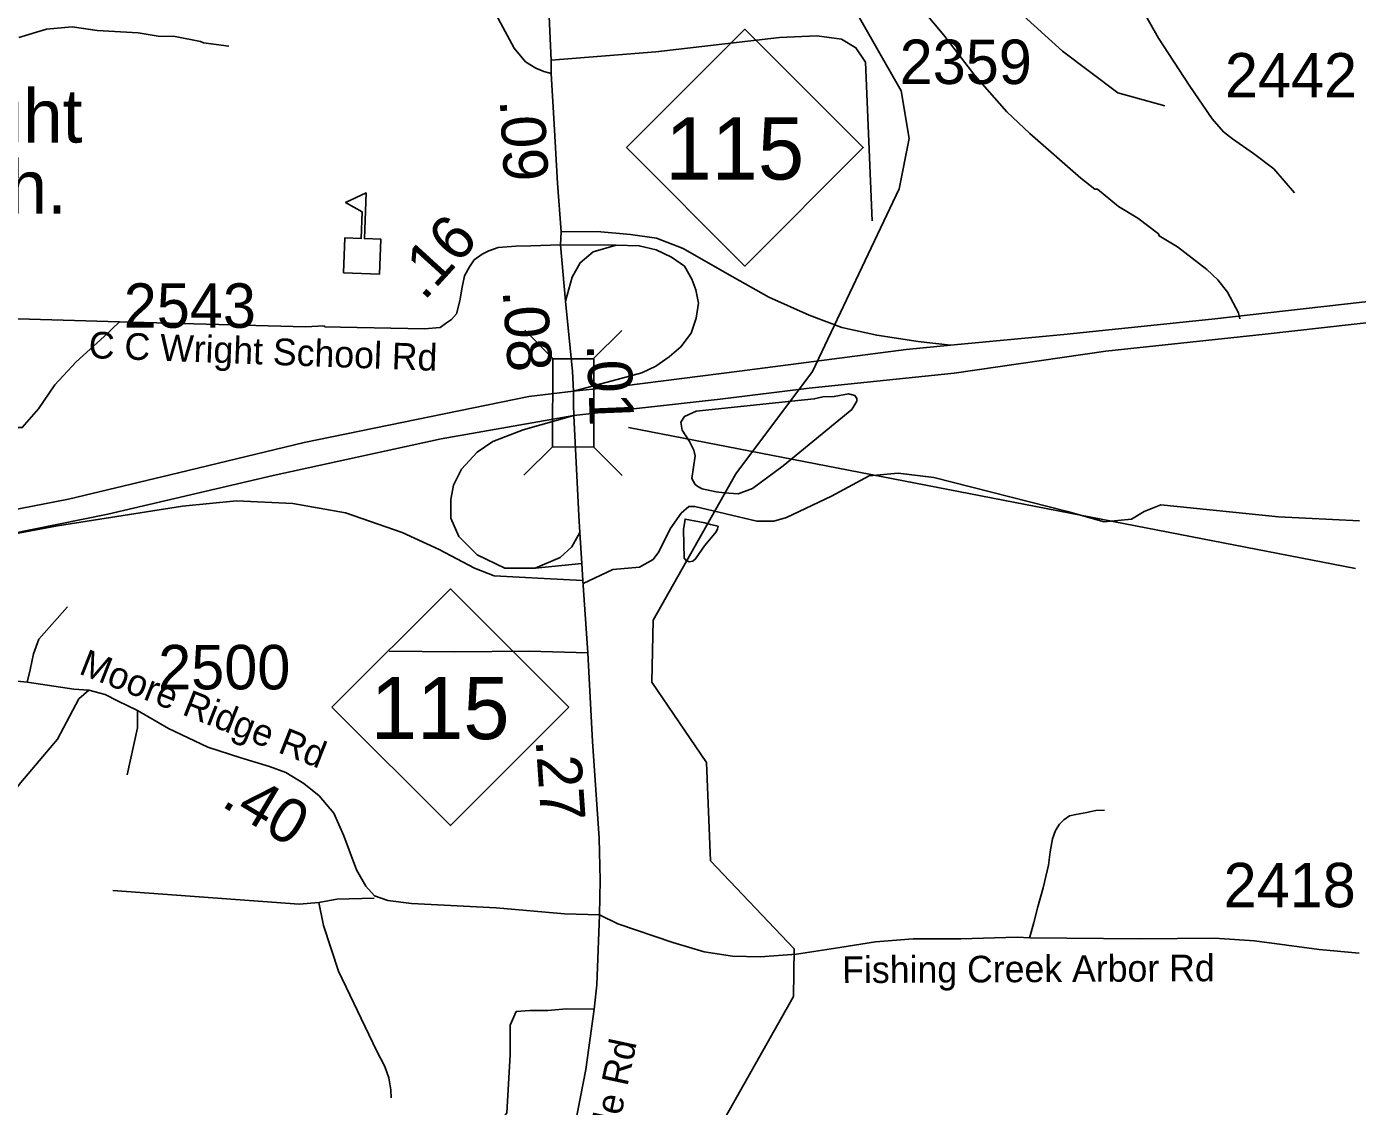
# Model space of a CAD drawing. Extents: x 1248224 to 1454986, y 825081 to 985870.
# Drawn here: x 1377448 to 1381192, y 873287 to 876324 of the extents above; entities that cross this region are included whole.
import ezdxf

# ---------------------------------------------------------------- set-up
doc = ezdxf.new("R2010")
doc.units = 0
for name, color, linetype in [('Exist Cultural Educational Facility High CELL', 7, 'Continuous'), ('Exist Cultural Educational Facility High Label', 7, 'Continuous'), ('Exist Hydrographic Misc Water Feature', 7, 'Continuous'), ('Exist Road Non-System Type 51', 7, 'Continuous'), ('Exist Road Primary Interstate Ramp 1 Lane Attributed', 7, 'Continuous'), ('Exist Road Primary NC Attributed', 7, 'Continuous'), ('Exist Road Primary NC Label', 7, 'Continuous'), ('Exist Road Primary NC Mileage Hundredths English Label', 7, 'Continuous'), ('Exist Road Primary NC Shield CELL', 7, 'Continuous'), ('Exist Road Primary NC Shield Number Label', 7, 'Continuous'), ('Exist Road Primary NC Structure Standard Bridge CELL', 7, 'Continuous'), ('Exist Road Primary NC Structure Standard Bridge Number Label', 7, 'Continuous'), ('Exist Road Primary US Attributed', 7, 'Continuous'), ('Exist Road Primary US Divided Attributed', 7, 'Continuous'), ('Exist Road Primary US Mileage Hundredths English Label', 7, 'Continuous'), ('Exist Road Secondary Mileage Hundredths English Label', 7, 'Continuous'), ('Exist Road Secondary Type 51 Attributed', 7, 'Continuous'), ('Exist Road Secondary Type 51 Label', 7, 'Continuous'), ('Exist Road Secondary Type 51 Number Label', 7, 'Continuous')]:
    doc.layers.add(name, color=color, linetype=linetype)

msp = doc.modelspace()

# ---------------------------------------------------------------- linework, layer by layer
at = {"layer": 'Exist Cultural Educational Facility High CELL'}
msp.add_lwpolyline([(1378339.7, 875632.1), (1378343.2, 875729.9), (1378389.2, 875728.2), (1378391.9, 875803.3), (1378345.8, 875829.2), (1378403.5, 875856.3), (1378398.8, 875727.9), (1378444.8, 875726.2), (1378441.3, 875628.4)], close=True, dxfattribs=at)
at = {"layer": 'Exist Hydrographic Misc Water Feature'}
for points in [[(1379863.9, 876222), (1379763.7, 876396.5), (1379550.7, 876599.8)], [(1380861.1, 875502.8), (1380857.5, 875518.9), (1380826.8, 875577.5), (1380799.5, 875612), (1380768.1, 875640.8), (1380685.5, 875704.5), (1380634.2, 875735.7), (1380632, 875741.3), (1380573.8, 875785.6), (1380520, 875818.1), (1380461.1, 875867.4), (1380453.1, 875867.5), (1380413.7, 875898.4), (1380270.5, 876023.5), (1380205.8, 876084.9), (1380116, 876186.8), (1380028.4, 876300.6), (1379970, 876369.9)], [(1378017.6, 876269), (1377945.8, 876278.6), (1377937.9, 876282.8), (1377866.1, 876296.3), (1377818.2, 876297.4), (1377762.4, 876306.7), (1377646.5, 876313.2), (1377576.3, 876323.9), (1377504.4, 876316.9), (1377426.1, 876294)], [(1379164.8, 872567.9), (1379168.7, 872646.2), (1379251.8, 872954.8), (1379284.7, 873028), (1379605.7, 873596.1), (1379607.7, 873730.6), (1379371.7, 873978.2), (1379360.7, 874254.3), (1379206.7, 874480.6), (1379210.7, 874654.5), (1379443.7, 875066.7), (1379658.7, 875354.6), (1379902.7, 875868.4), (1379930.7, 876009.1), (1379908.7, 876144), (1379863.9, 876222)], [(1379600.1, 875271), (1379331.4, 875242.7), (1379299, 875227.5), (1379288.7, 875211.7), (1379292.3, 875189.6), (1379313.5, 875157.1), (1379325, 875132.9), (1379328.7, 875116.8), (1379319.2, 875053.1), (1379328.9, 875036.9), (1379336.8, 875030.7), (1379348.7, 875024.5), (1379388.5, 875015.8)], [(1379388.5, 875015.8), (1379410.4, 875013.1), (1379450.4, 875010.2), (1379490.7, 875025.3), (1379576.1, 875089.4), (1379769.5, 875247.1), (1379784, 875270.7), (1379784.2, 875278.7), (1379778.4, 875286.8), (1379760.5, 875291.2), (1379720.3, 875284.1), (1379688.3, 875282.8), (1379664.1, 875277.3), (1379600.1, 875271)], [(1379362.1, 874926.9), (1379356.6, 874928.3), (1379300.6, 874939), (1379296.2, 874909.7), (1379298.4, 874829.7)], [(1379298.4, 874829.7), (1379302.5, 874823.3), (1379312.2, 874819.4), (1379322.2, 874821.2), (1379330.3, 874827), (1379355.2, 874864.4), (1379388, 874903.7), (1379392.2, 874911.6), (1379393.6, 874919.2), (1379372.5, 874924), (1379362.1, 874926.9)]]:
    msp.add_lwpolyline(points, dxfattribs=at)
at = {"layer": 'Exist Road Non-System Type 51'}
for points in [[(1380202.5, 876422.9), (1380233.3, 876372.7), (1380362.7, 876255.1), (1380518.4, 876137.6), (1380650.3, 876101.6)], [(1378924.2, 876229.9), (1379218.3, 876253), (1379565.8, 876293.8), (1379671.2, 876298.6), (1379740.7, 876289), (1379781.4, 876265), (1379807.8, 876224.2), (1379827, 875778.2)], [(1380841, 876008.4), (1380899.5, 875967.3), (1380957, 875924.2), (1381014.5, 875857)], [(1377709.5, 875493.8), (1377074.4, 875512.9), (1377021.7, 875520.1), (1376909, 875493.8)], [(1376909, 875493.8), (1376954.6, 875429), (1377124.7, 875345.1), (1377187, 875289.9), (1377347.6, 875210.8), (1377388.4, 875196.4), (1377436.3, 875196.4), (1377481.8, 875249.1), (1377527.4, 875316.3), (1377587.3, 875381), (1377666.4, 875453), (1377709.5, 875493.8)], [(1378232.8, 875479.9), (1377709.5, 875493.8)], [(1381197.8, 874933.9), (1380970.1, 874945.9), (1380639.4, 874979.5), (1380592.5, 874960.2), (1380556.5, 874938.6), (1380479.8, 874931.4), (1380376.8, 874960.2), (1380000.5, 875056.1), (1379899.9, 875068.1), (1379818.4, 875060.9), (1379712.9, 875003.4), (1379585.9, 874943.4), (1379550.7, 874933.8), (1379502.8, 874933.8), (1379327.9, 874974.5), (1379311.1, 874974.5), (1379289.5, 874955.4), (1379258.4, 874912.2), (1379227.2, 874847.4), (1379210.4, 874825.9), (1379172.1, 874804.3), (1379097.8, 874797.1), (1379013.9, 874758.4)], [(1377450.1, 874480.1), (1377458.4, 874515), (1377468, 874560.6), (1377482.3, 874601.3), (1377563.8, 874692.5)], [(1378468.6, 874568), (1378653.2, 874565.6), (1378861.7, 874568), (1379027, 874563.2)], [(1377623.4, 874458.4), (1377595, 874433.5), (1377535.1, 874320.7), (1377432, 874198.4), (1377388.9, 874143.3), (1377336.1, 874102.5), (1377285.8, 874076.1), (1377187.6, 874032.9)], [(1377760.5, 874400.6), (1377760.3, 874351.9), (1377731.6, 874220)], [(1380269.7, 873760.5), (1380281.8, 873804.5), (1380292.7, 873848.3), (1380307.8, 873902), (1380323.1, 873965.7), (1380327.9, 874003.7), (1380334.6, 874039.6), (1380343.1, 874063.4), (1380353.7, 874081.2), (1380365.9, 874093), (1380382.1, 874104.6), (1380400.2, 874108.3), (1380430.4, 874113.7), (1380438.4, 874115.5), (1380456.5, 874119.2), (1380480.5, 874120.5)], [(1378270.2, 873860.5), (1378214.7, 873856.3), (1377691, 873894.4)], [(1378426, 873873), (1378321.3, 873870.4), (1378270.2, 873860.5)], [(1378270.2, 873860.5), (1378283.8, 873795.9), (1378325.6, 873667.7), (1378433, 873444.6), (1378456.1, 873400.1), (1378467.5, 873367.9), (1378472.8, 873333.8), (1378474.3, 873311.7)], [(1379045, 873560.8), (1378967.2, 873561.8), (1378914.5, 873557), (1378864.1, 873557), (1378825.8, 873554.6), (1378809, 873516.2), (1378809, 873432.3), (1378799.4, 873269.2), (1378787.4, 873252.4), (1378737.1, 873247.6), (1378643.7, 873254.8), (1378586.1, 873257.2), (1378531, 873242.8), (1378423.2, 873192.5), (1378303.3, 873144.5), (1378094.8, 873065.3), (1378068.5, 873055.8), (1378003.8, 873053.4), (1377864.8, 873115.7), (1377692.2, 873178.1), (1377558, 873214)]]:
    msp.add_lwpolyline(points, dxfattribs=at)
at = {"layer": 'Exist Road Primary Interstate Ramp 1 Lane Attributed'}
for p, q in [((1378950.3, 875710.5), (1379106.9, 875709.3)), ((1379010.3, 874814.6), (1378878.7, 874801.4))]:
    msp.add_line(p, q, dxfattribs=at)
for points in [[(1380047.4, 875428), (1379956.5, 875439), (1379840, 875456.3), (1379741.8, 875478), (1379649.3, 875512.6), (1379536.7, 875563.2), (1379418.3, 875629.7), (1379295.5, 875700.5), (1379220.5, 875729.4), (1379146.8, 875739.5), (1379052.9, 875748.2), (1378951.9, 875746.8)], [(1378964, 875551.8), (1378982.7, 875619.7), (1379005.8, 875660.2), (1379041.9, 875690.5), (1379106.9, 875709.3)], [(1379106.9, 875709.3), (1379171.9, 875707.9), (1379219.6, 875696.3), (1379262.9, 875676.1), (1379299, 875650.1), (1379319.2, 875613.9), (1379330.8, 875583.6), (1379338, 875546), (1379332.2, 875504.1), (1379317.8, 875462.2), (1379288.9, 875423.2), (1379255.7, 875395.7), (1379218.1, 875369.7), (1379179.1, 875350.9), (1379119.9, 875335), (1378986.5, 875299.3)], [(1378878.7, 874801.4), (1378793.6, 874801.4), (1378715.8, 874838.4), (1378664, 874890.3), (1378641.8, 874942.2), (1378641.8, 874994), (1378649.2, 875034.8), (1378671.4, 875079.2), (1378715.8, 875127.4), (1378760.2, 875157), (1378845.4, 875190.3), (1378987.5, 875230.9)], [(1377259.2, 874868.6), (1377535, 874919.9), (1377886.6, 874975.5), (1378038.4, 874990.3), (1378197.6, 874982.9), (1378345.7, 874957), (1378504.8, 874901.4), (1378608.5, 874853.2), (1378708.4, 874801.4), (1378763.9, 874779.2), (1378904.6, 874771.7), (1379013.4, 874766.3)], [(1379004.7, 874901.7), (1378982.4, 874860.7), (1378949, 874831), (1378878.7, 874801.4)]]:
    msp.add_lwpolyline(points, dxfattribs=at)
at = {"layer": 'Exist Road Primary NC Attributed'}
for points in [[(1378987.5, 875230.9), (1378987.1, 875259.7), (1378986.5, 875299.3)], [(1379004.7, 874901.7), (1379001.7, 874948.3), (1378987.5, 875230.9)], [(1379010.3, 874814.6), (1379004.7, 874901.7)], [(1379013.4, 874766.3), (1379010.3, 874814.6)], [(1379059.5, 873825.9), (1379061.5, 873924.1), (1379059.1, 874041.9), (1379040.3, 874313.9), (1379027, 874563.2), (1379013.4, 874766.3)], [(1378841.6, 872220.5), (1378833.3, 872374.7), (1378838, 872461.8), (1378842.7, 872541.9), (1378856.9, 872626.7), (1378889.7, 872776.5), (1378976.8, 873160.4), (1379021.5, 873391.2), (1379045, 873560.8), (1379052.1, 873629.1), (1379059.5, 873825.9)]]:
    msp.add_lwpolyline(points, dxfattribs=at)
at = {"layer": 'Exist Road Primary NC Shield CELL'}
for points in [[(1379136, 875983.8), (1379469, 876316.8), (1379802, 875983.8), (1379469, 875650.8)], [(1378307.3, 874410), (1378640.3, 874743), (1378973.2, 874410), (1378640.3, 874077)]]:
    msp.add_lwpolyline(points, close=True, dxfattribs=at)
at = {"layer": 'Exist Road Primary NC Structure Standard Bridge CELL'}
for p, q in [((1378929.2, 875389.9), (1378849.5, 875470.3)), ((1379042.4, 875389.5), (1379122.7, 875469.3)), ((1378847.4, 875062.3), (1378927.7, 875142.1)), ((1379123.3, 875061.3), (1379043.5, 875141.6))]:
    msp.add_line(p, q, dxfattribs=at)
msp.add_lwpolyline([(1378927.7, 875142.1), (1378928.6, 875389.9), (1379044.4, 875389.5), (1379043.5, 875141.6)], close=True, dxfattribs=at)
at = {"layer": 'Exist Road Primary NC Structure Standard Bridge Number Label'}
msp.add_line((1379141.3, 875197.1), (1381186.7, 874800.3), dxfattribs=at)
at = {"layer": 'Exist Road Primary US Attributed'}
for points in [[(1378924.2, 876192.8), (1378924.2, 876229.9), (1378918.4, 876352.6), (1378897.6, 876700.1), (1378874.5, 877077.7), (1378857.9, 877343.7)], [(1378951.9, 875746.8), (1378941.5, 875884.1), (1378932.3, 876049.8), (1378924.2, 876192.8)], [(1378950.3, 875710.5), (1378951.9, 875746.8)], [(1378964, 875551.8), (1378950.3, 875710.5)], [(1378986.5, 875299.3), (1378983.5, 875354.7), (1378964, 875551.8)]]:
    msp.add_lwpolyline(points, dxfattribs=at)
at = {"layer": 'Exist Road Primary US Divided Attributed'}
for points in [[(1388777.9, 876614.8), (1388447.6, 876524), (1388082.3, 876424.2), (1387562, 876306.3), (1386971.4, 876202.8), (1386020.2, 876084.1), (1385627.8, 876037.1), (1385267.1, 876003.3), (1384805, 875961.4), (1384097, 875873.6), (1383166.5, 875771.1), (1382507.3, 875697.6), (1381923.9, 875634), (1381520.7, 875585.2), (1380782.3, 875501.4), (1380366.4, 875458), (1380047.4, 875428)], [(1378987.5, 875230.9), (1379399.1, 875276.6), (1379649.3, 875307.4), (1380057.5, 875350), (1380483.8, 875411), (1380932.6, 875459.7), (1381340.8, 875505.4), (1381739.2, 875571.6), (1382526.6, 875656.6), (1383288.1, 875740.3), (1383737.3, 875786.6), (1384383, 875865.8), (1384819.1, 875922.2), (1385286.2, 875942.6), (1385743.6, 875982.3), (1386329.6, 876053.4), (1386983.6, 876136.7), (1387832.2, 876317.1), (1388295.2, 876402), (1388798.3, 876551.5)], [(1380047.4, 875428), (1379922.4, 875416.2), (1379453.5, 875355.2), (1379129.3, 875313.5), (1378986.5, 875299.3)], [(1378986.5, 875299.3), (1378861.2, 875283.9), (1378229.5, 875154.3), (1377875.7, 875069), (1377566.1, 874995.6), (1377261.4, 874936.4), (1376759.7, 874833.8), (1375897.1, 874646.6), (1375562.1, 874571.5), (1375355.6, 874532.4), (1375024.4, 874480.5), (1374718.2, 874431.3), (1374034.5, 874347.7), (1373239.7, 874242.5), (1372605.2, 874153), (1372414.6, 874121.2), (1372099.8, 874088), (1371839, 874065.2), (1371557.6, 874030.7)], [(1377259.2, 874868.6), (1377676.4, 874953.1), (1378142, 875062.2), (1378614.6, 875164.8), (1378987.5, 875230.9)]]:
    msp.add_lwpolyline(points, dxfattribs=at)
at = {"layer": 'Exist Road Secondary Type 51 Attributed'}
for points in [[(1380396.5, 877490.3), (1380390, 877375), (1380399.2, 877194.3), (1380413.1, 877071.6), (1380445.5, 876897.8), (1380484.9, 876691.7), (1380503.2, 876602.2), (1380519.4, 876539.6), (1380549.5, 876467.8), (1380579.6, 876384.4), (1380632.8, 876291.7), (1380718.4, 876159.7), (1380783.1, 876065), (1380815.5, 876028), (1380841, 876008.4)], [(1377809.5, 877324.9), (1377906.3, 877276.5), (1377985.7, 877236), (1378033.3, 877195.5), (1378153.2, 877078.5), (1378288.9, 876939.7), (1378521.2, 876707.6), (1378612.1, 876606.5), (1378656.9, 876551.6), (1378697, 876482.9), (1378775, 876347), (1378819.7, 876263.2), (1378851.5, 876225.6), (1378880.4, 876206.9), (1378903.5, 876198.2), (1378924.2, 876192.8)], [(1378950.3, 875710.5), (1378867.1, 875707.9), (1378824.2, 875707.2), (1378775.1, 875703.2), (1378748.6, 875693.3), (1378729.5, 875684.1), (1378707.7, 875668.2), (1378694.1, 875648.4), (1378680.4, 875623.2), (1378673.6, 875591.5), (1378666.8, 875553.2), (1378657.6, 875516.1), (1378643.3, 875500.4), (1378629.6, 875491.1), (1378611.3, 875477.7), (1378567.2, 875474.4), (1378331, 875478.5), (1378287.7, 875479.9), (1378285.3, 875482.4), (1378232.8, 875479.9)], [(1379059.5, 873825.9), (1378961.3, 873828.9), (1378769.3, 873846.3), (1378531, 873857.8), (1378464.6, 873866.5), (1378427, 873879.5), (1378402.5, 873907), (1378376.5, 873953.2), (1378340.4, 874048.6), (1378313, 874112.2), (1378271.1, 874161.3), (1378227.8, 874196), (1378177.2, 874226.4), (1378131.7, 874243.1), (1378050.8, 874267.6), (1377958.4, 874298), (1377847.2, 874350), (1377760.5, 874400.6), (1377704.2, 874428), (1377669.6, 874445.4), (1377623.4, 874458.4), (1377581.5, 874461.3), (1377450.1, 874480.1), (1377383, 874487.2)], [(1381196.8, 873718.1), (1381084.7, 873728.3), (1380902.8, 873752.8), (1380790.1, 873760.1), (1380582.2, 873758.6), (1380270.3, 873761.5), (1380235.2, 873763), (1380076.3, 873758.7), (1379942, 873758.7), (1379836.6, 873750), (1379735.5, 873734.1), (1379614.2, 873715.3), (1379511.7, 873708.1), (1379433.7, 873709.5), (1379354.3, 873722.5), (1379266.2, 873748.6), (1379111.7, 873800.6), (1379059.5, 873825.9)]]:
    msp.add_lwpolyline(points, dxfattribs=at)

# ---------------------------------------------------------------- texts
at = {"layer": 'Exist Cultural Educational Facility High Label'}
for s, p in [('Wright', (1377026, 875998)), (' Sch.', (1377104.7, 875798.5))]:
    msp.add_text(s, height=150, dxfattribs=at).set_placement(p)
at = {"layer": 'Exist Road Primary NC Label'}
msp.add_text('Statesville Rd', height=75, rotation=77.9066, dxfattribs=at).set_placement((1379036.6, 872867.6))
at = {"layer": 'Exist Road Primary NC Mileage Hundredths English Label'}
msp.add_text('.27', height=125, rotation=274.001, dxfattribs=at).set_placement((1378880.1, 874317.7))
at = {"layer": 'Exist Road Primary NC Shield Number Label'}
for p in [(1379245.1, 875894.1), (1378416.4, 874320.3)]:
    msp.add_text('115', height=175, dxfattribs=at).set_placement(p)
at = {"layer": 'Exist Road Primary US Mileage Hundredths English Label'}
for s, rotation, p in [('.09', 273.1994, (1378779.1, 876117.8)), ('.08', 273.9155, (1378787.3, 875581.9)), ('.01', 272.2893, (1379023.9, 875431.3))]:
    msp.add_text(s, height=125, rotation=rotation, dxfattribs=at).set_placement(p)
at = {"layer": 'Exist Road Secondary Mileage Hundredths English Label'}
for s, rotation, p in [('.16', 47.6736, (1378566.2, 875550.6)), ('.40', 329.0155, (1377992.3, 874134.2))]:
    msp.add_text(s, height=125, rotation=rotation, dxfattribs=at).set_placement(p)
at = {"layer": 'Exist Road Secondary Type 51 Label'}
for s, rotation, p in [('C C Wright School Rd', 357.8947, (1377622.2, 875392)), ('Moore Ridge Rd', 338.4453, (1377592.3, 874505.2)), ('Fishing Creek Arbor Rd', 0.3066, (1379742.8, 873634))]:
    msp.add_text(s, height=75, rotation=rotation, dxfattribs=at).set_placement(p)
at = {"layer": 'Exist Road Secondary Type 51 Number Label'}
for s, p in [('2359', (1379904.2, 876162.7)), ('2442', (1380819.1, 876124.9)), ('2543', (1377721.6, 875477.2)), ('2500', (1377818.4, 874460.3)), ('2418', (1380815.4, 873847.4))]:
    msp.add_text(s, height=125, dxfattribs=at).set_placement(p)

doc.saveas('drawing.dxf')
